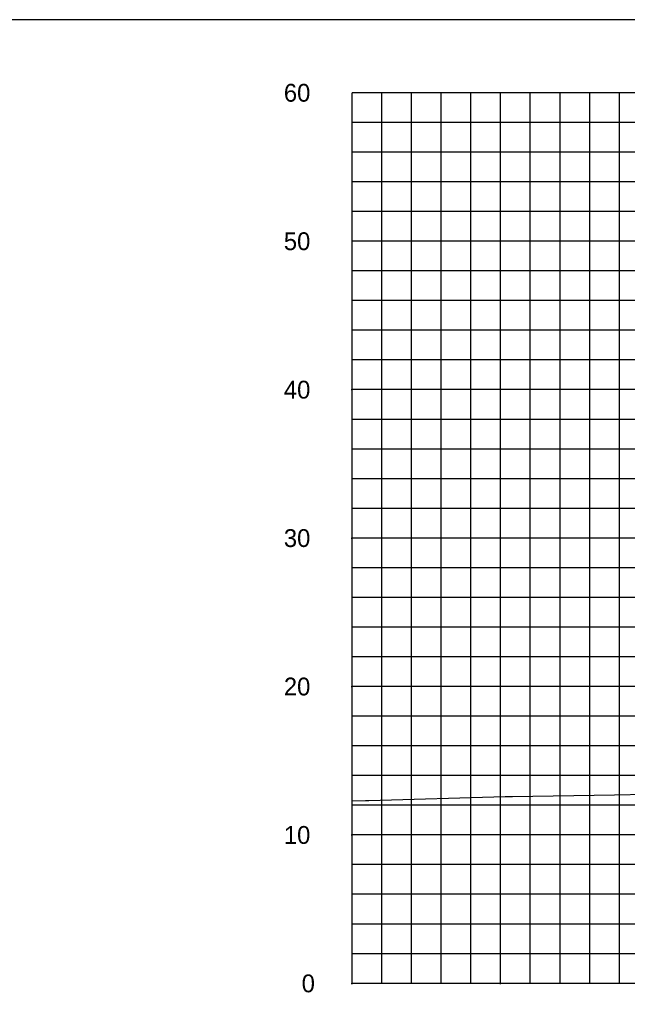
# Model space of a CAD drawing. Extents: x 1797809 to 2198143, y 249608 to 1237864.
# Drawn here: x 2196655.9 to 2196696.8, y 1237162.5 to 1237228 of the extents above; entities that cross this region are included whole.
import ezdxf

# ---------------------------------------------------------------- set-up
doc = ezdxf.new("R2010")
doc.units = 0
for name, color, linetype in [('3', 7, 'Continuous'), ('31', 7, 'Continuous'), ('60', 7, 'Continuous'), ('DESIGN - SHEET - Light Grid', 7, 'Continuous'), ('GSSHT', 7, 'Continuous')]:
    doc.layers.add(name, color=color, linetype=linetype)

msp = doc.modelspace()

# ---------------------------------------------------------------- linework, layer by layer
at = {"layer": '3'}
msp.add_line((2196594.707, 1237228.046), (2196894.707, 1237228.046), dxfattribs=at)
at = {"layer": '60'}
for p, q in [((2196678.271, 1237163.106), (2196678.271, 1237223.106)), ((2196678.211, 1237203.106), (2196678.271, 1237203.106)), ((2196678.211, 1237193.106), (2196678.271, 1237193.106)), ((2196678.211, 1237183.106), (2196678.271, 1237183.106)), ((2196678.211, 1237173.106), (2196678.271, 1237173.106)), ((2196678.211, 1237163.106), (2196678.271, 1237163.106)), ((2196678.271, 1237163.046), (2196678.271, 1237163.106)), ((2196808.271, 1237163.106), (2196678.271, 1237163.106)), ((2196688.271, 1237163.046), (2196688.271, 1237163.106))]:
    msp.add_line(p, q, dxfattribs=at)
at = {"layer": 'DESIGN - SHEET - Light Grid'}
msp.add_lwpolyline([(2196702.331, 1237175.926), (2196695.942, 1237175.776), (2196689.07, 1237175.676), (2196688.816, 1237175.676), (2196688.582, 1237175.676), (2196679.389, 1237175.414), (2196679.174, 1237175.408), (2196678.271, 1237175.393)], dxfattribs=at)
at = {"layer": 'GSSHT'}
for p, q in [((2196678.271, 1237163.106), (2196678.271, 1237223.106)), ((2196808.271, 1237223.106), (2196678.271, 1237223.106)), ((2196680.271, 1237163.106), (2196680.271, 1237223.106)), ((2196682.271, 1237163.106), (2196682.271, 1237223.106)), ((2196684.271, 1237163.106), (2196684.271, 1237223.106)), ((2196686.271, 1237163.106), (2196686.271, 1237223.106)), ((2196688.271, 1237163.106), (2196688.271, 1237223.106)), ((2196690.271, 1237163.106), (2196690.271, 1237223.106)), ((2196692.271, 1237163.106), (2196692.271, 1237223.106)), ((2196694.271, 1237163.106), (2196694.271, 1237223.106)), ((2196696.271, 1237163.106), (2196696.271, 1237223.106)), ((2196808.271, 1237221.106), (2196678.271, 1237221.106)), ((2196808.271, 1237219.106), (2196678.271, 1237219.106)), ((2196808.271, 1237217.106), (2196678.271, 1237217.106)), ((2196808.271, 1237215.106), (2196678.271, 1237215.106)), ((2196808.271, 1237213.106), (2196678.271, 1237213.106)), ((2196808.271, 1237211.106), (2196678.271, 1237211.106)), ((2196808.271, 1237209.106), (2196678.271, 1237209.106)), ((2196808.271, 1237207.106), (2196678.271, 1237207.106)), ((2196808.271, 1237205.106), (2196678.271, 1237205.106)), ((2196808.271, 1237203.106), (2196678.271, 1237203.106)), ((2196808.271, 1237201.106), (2196678.271, 1237201.106)), ((2196808.271, 1237199.106), (2196678.271, 1237199.106)), ((2196808.271, 1237197.106), (2196678.271, 1237197.106)), ((2196808.271, 1237195.106), (2196678.271, 1237195.106)), ((2196808.271, 1237193.106), (2196678.271, 1237193.106)), ((2196808.271, 1237191.106), (2196678.271, 1237191.106)), ((2196808.271, 1237189.106), (2196678.271, 1237189.106)), ((2196808.271, 1237187.106), (2196678.271, 1237187.106)), ((2196808.271, 1237185.106), (2196678.271, 1237185.106)), ((2196808.271, 1237183.106), (2196678.271, 1237183.106)), ((2196808.271, 1237181.106), (2196678.271, 1237181.106)), ((2196808.271, 1237179.106), (2196678.271, 1237179.106)), ((2196808.271, 1237177.106), (2196678.271, 1237177.106)), ((2196808.271, 1237175.106), (2196678.271, 1237175.106)), ((2196808.271, 1237173.106), (2196678.271, 1237173.106)), ((2196808.271, 1237171.106), (2196678.271, 1237171.106)), ((2196808.271, 1237169.106), (2196678.271, 1237169.106)), ((2196808.271, 1237167.106), (2196678.271, 1237167.106)), ((2196808.271, 1237165.106), (2196678.271, 1237165.106)), ((2196808.271, 1237163.106), (2196678.271, 1237163.106))]:
    msp.add_line(p, q, dxfattribs=at)

# ---------------------------------------------------------------- texts
at = {"layer": '31'}
for s, p in [('60', (2196673.67, 1237222.506)), ('50', (2196673.67, 1237212.506)), ('40', (2196673.67, 1237202.506)), ('30', (2196673.67, 1237192.506)), ('20', (2196673.67, 1237182.506)), ('10', (2196673.67, 1237172.506)), ('0', (2196674.87, 1237162.506))]:
    msp.add_text(s, height=1.2, dxfattribs=at).set_placement(p)

doc.saveas('drawing.dxf')
